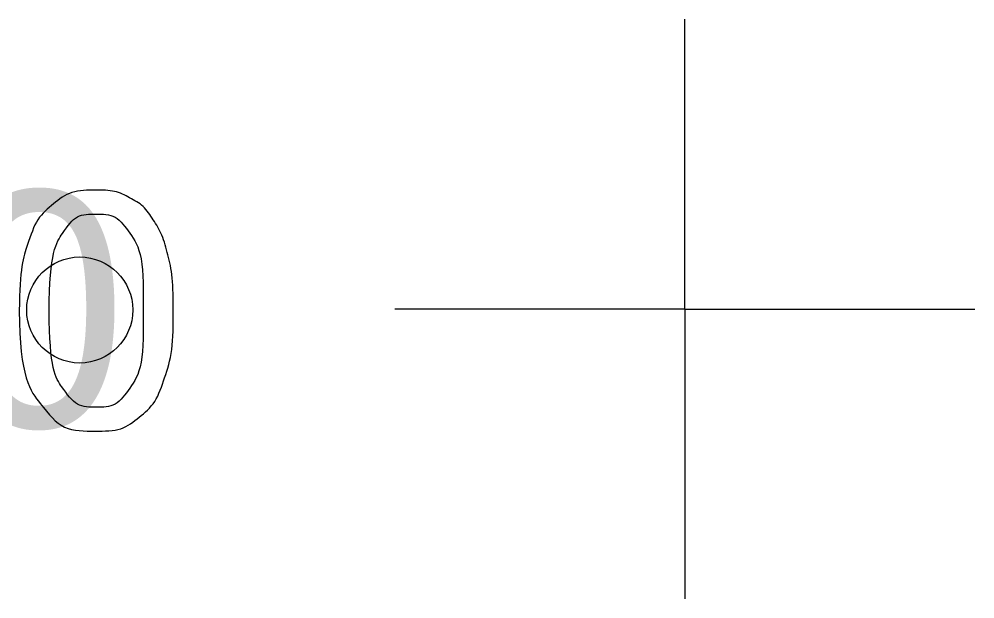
# Model space of a CAD drawing. Extents: x 700746 to 706058, y 6570320 to 6580460.
# Drawn here: x 703383.93 to 703407, y 6576693 to 6576707 of the extents above; entities that cross this region are included whole.
import ezdxf

# ---------------------------------------------------------------- set-up
doc = ezdxf.new("R2010")
doc.units = 0
doc.layers.add('HALJASTUS', color=7, linetype='Continuous')
doc.layers.add('VORK', color=7, linetype='Continuous')

msp = doc.modelspace()

# ---------------------------------------------------------------- linework, layer by layer
at = {"layer": 'HALJASTUS'}
msp.add_circle((703385.39, 6576699.976), 1.28, dxfattribs=at)
at = {"layer": 'VORK'}
for q in [(703400, 6576707), (703400, 6576707), (703393, 6576700), (703393, 6576700), (703407, 6576700), (703400, 6576693), (703407, 6576700), (703400, 6576693)]:
    msp.add_line((703400, 6576700), q, dxfattribs=at)
for points in [[(703383.932, 6576699.959), (703383.932, 6576700.969), (703384.14, 6576701.587), (703384.348, 6576702.204), (703384.758, 6576702.537), (703385.167, 6576702.87), (703385.789, 6576702.87), (703386.248, 6576702.87), (703386.595, 6576702.685), (703386.941, 6576702.501), (703387.166, 6576702.153), (703387.39, 6576701.805), (703387.518, 6576701.306), (703387.646, 6576700.806), (703387.646, 6576699.959), (703387.646, 6576698.957), (703387.44, 6576698.34), (703387.235, 6576697.723), (703386.825, 6576697.387), (703386.415, 6576697.052), (703385.789, 6576697.052), (703384.965, 6576697.052), (703384.495, 6576697.641), (703383.932, 6576698.354), (703383.932, 6576699.959)], [(703384.653, 6576699.959), (703384.653, 6576698.553), (703384.981, 6576698.089), (703385.308, 6576697.626), (703385.789, 6576697.626), (703386.27, 6576697.626), (703386.598, 6576698.091), (703386.925, 6576698.557), (703386.925, 6576699.959), (703386.925, 6576701.366), (703386.598, 6576701.829), (703386.271, 6576702.292), (703385.781, 6576702.292), (703385.301, 6576702.292), (703385.013, 6576701.884), (703384.653, 6576701.363), (703384.653, 6576699.959)]]:
    msp.add_open_spline(points, degree=3, dxfattribs=at)

# ---------------------------------------------------------------- texts
msp.add_text('6 576 700', height=5.7, dxfattribs=at).set_placement((703352.617, 6576697.148))

doc.saveas('drawing.dxf')
